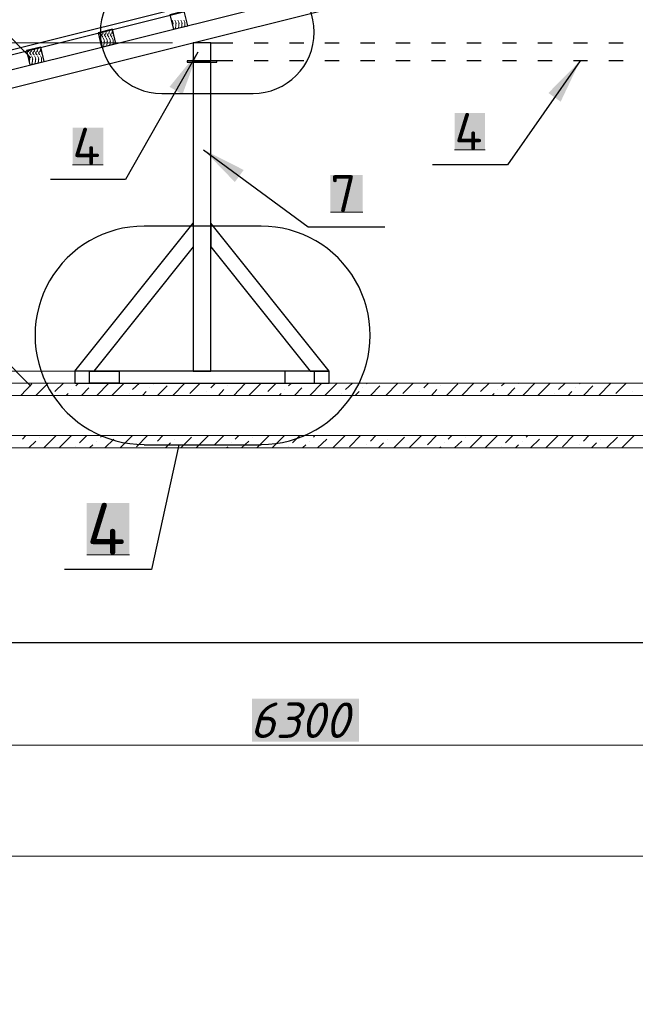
# Model space of a CAD drawing. Header units: millimetres. Extents: x 363306 to 7757304, y 1022887 to 1207196.
# Tile 706 of 1056: x 2405007 to 2409172, y 1076701 to 1083359. Entities that reach past the tile are written whole.
import ezdxf

# ---------------------------------------------------------------- set-up
doc = ezdxf.new("R2010")
doc.units = ezdxf.units.MM
for name, color, linetype in [('0 @ 100', 7, 'Continuous'), ('PDF12_0', 7, 'Continuous'), ('PDF12_kcd_tx', 7, 'Continuous'), ('PDF12_Text', 7, 'Continuous')]:
    doc.layers.add(name, color=color, linetype=linetype)
doc.layers.add('PDF12_.', color=7, linetype='Continuous', true_color=0xcc6827)
doc.layers.add('PDF12_A3 pdf uchun', color=7, linetype='Continuous', true_color=0x636466)
doc.styles.add('PDF ISOCPEUR', font='isocpeur.TTF')
doc.styles.add('PDF ISOCPEUR Italic', font='isocpeui.ttf')
doc.styles.add('ViTEXT', font='isocpeur.TTF')
doc.styles.add('ГОСТ 2.304', font='isocpeui.ttf')

msp = doc.modelspace()

# ---------------------------------------------------------------- linework, layer by layer
at = {"layer": 'PDF12_.', "lineweight": 9}
for points in [[(2406037.959, 1083355.654), (2406044.117, 1083341.799), (2406045.656, 1083331.023)], [(2406042.577, 1083309.471), (2406044.117, 1083315.629), (2406044.117, 1083334.102)], [(2406057.971, 1083355.654), (2406064.129, 1083341.799), (2406065.668, 1083331.023)], [(2406057.971, 1083297.156), (2406062.59, 1083304.853)], [(2406061.05, 1083304.853), (2406064.129, 1083315.629), (2406064.129, 1083334.102)], [(2406077.984, 1083355.654), (2406084.141, 1083341.799), (2406085.681, 1083331.023)], [(2406081.063, 1083304.853), (2406084.141, 1083315.629), (2406084.141, 1083334.102)], [(2406081.063, 1083301.774), (2406082.602, 1083304.853)], [(2406097.996, 1083355.654), (2406104.154, 1083341.799), (2406105.693, 1083331.023)], [(2406102.614, 1083307.932), (2406104.154, 1083315.629), (2406104.154, 1083334.102)], [(2406118.009, 1083355.654), (2406124.166, 1083341.799), (2406125.706, 1083331.023)], [(2406122.627, 1083312.55), (2406124.166, 1083315.629), (2406124.166, 1083334.102)], [(2405540.727, 1083255.591), (2405546.884, 1083263.288)], [(2405542.266, 1083252.513), (2405548.424, 1083244.815)], [(2405545.345, 1083246.355), (2405549.963, 1083240.197)], [(2405549.963, 1083269.446), (2405553.042, 1083274.064)], [(2405549.963, 1083263.288), (2405553.042, 1083269.446)], [(2405553.042, 1083235.579), (2405559.2, 1083220.185), (2405560.739, 1083210.948)], [(2405559.2, 1083254.052), (2405566.897, 1083263.288)], [(2405560.739, 1083254.052), (2405568.436, 1083244.815)], [(2405565.357, 1083246.355), (2405569.976, 1083240.197)], [(2405569.976, 1083269.446), (2405574.594, 1083278.683)], [(2405569.976, 1083263.288), (2405573.054, 1083269.446)], [(2405573.054, 1083235.579), (2405579.212, 1083220.185), (2405580.751, 1083210.948)], [(2405579.212, 1083254.052), (2405586.909, 1083263.288)], [(2405580.751, 1083254.052), (2405588.449, 1083244.815)], [(2405585.37, 1083246.355), (2405589.988, 1083240.197)], [(2405589.988, 1083269.446), (2405596.146, 1083283.301)], [(2405589.988, 1083263.288), (2405593.067, 1083269.446)], [(2405593.067, 1083235.579), (2405599.225, 1083220.185), (2405600.764, 1083210.948)], [(2405596.146, 1083284.84), (2405596.146, 1083284.84)], [(2405599.225, 1083254.052), (2405606.922, 1083263.288)], [(2405600.764, 1083254.052), (2405608.461, 1083244.815)], [(2405605.382, 1083246.355), (2405610, 1083240.197)], [(2405610, 1083269.446), (2405616.158, 1083283.301)], [(2405610, 1083263.288), (2405613.079, 1083269.446)], [(2405613.079, 1083235.579), (2405619.237, 1083220.185), (2405620.776, 1083210.948)], [(2405616.158, 1083284.84), (2405617.698, 1083289.459)], [(2405619.237, 1083254.052), (2405626.934, 1083263.288)], [(2405620.776, 1083254.052), (2405628.473, 1083244.815)], [(2405625.395, 1083246.355), (2405630.013, 1083240.197)], [(2405630.013, 1083269.446), (2405636.171, 1083283.301)], [(2405630.013, 1083263.288), (2405633.092, 1083269.446)], [(2405633.092, 1083235.579), (2405639.249, 1083220.185), (2405640.789, 1083210.948)], [(2405636.171, 1083284.84), (2405636.171, 1083284.84)], [(2405645.407, 1083246.355), (2405639.249, 1083254.052), (2405642.328, 1083258.67)], [(2405645.407, 1083246.355), (2405645.407, 1083246.355)], [(2405105.071, 1083147.832), (2405111.229, 1083163.226)], [(2405111.229, 1083163.226), (2405111.229, 1083163.226)], [(2405125.084, 1083147.832), (2405131.241, 1083163.226), (2405132.781, 1083169.384)], [(2405145.096, 1083147.832), (2405151.254, 1083163.226), (2405151.254, 1083164.766)], [(2405557.66, 1083189.396), (2405557.66, 1083194.015)], [(2405559.2, 1083195.554), (2405559.2, 1083212.488)], [(2405573.054, 1083175.542), (2405576.133, 1083183.239)], [(2405576.133, 1083184.778), (2405577.673, 1083194.015)], [(2405579.212, 1083195.554), (2405579.212, 1083212.488)], [(2405596.146, 1083184.778), (2405597.685, 1083194.015)], [(2405596.146, 1083181.699), (2405596.146, 1083183.239)], [(2405599.225, 1083195.554), (2405599.225, 1083212.488)], [(2405616.158, 1083186.318), (2405617.698, 1083194.015)], [(2405619.237, 1083195.554), (2405619.237, 1083212.488)], [(2405637.71, 1083192.475), (2405637.71, 1083194.015)], [(2405639.249, 1083195.554), (2405639.249, 1083212.488)], [(2405055.81, 1083133.977), (2405061.967, 1083143.214)], [(2405055.81, 1083130.898), (2405061.967, 1083123.201)], [(2405060.428, 1083126.28), (2405065.046, 1083120.123)], [(2405065.046, 1083147.832), (2405068.125, 1083152.45)], [(2405065.046, 1083141.674), (2405068.125, 1083147.832)], [(2405068.125, 1083113.965), (2405074.283, 1083100.11), (2405075.822, 1083089.334)], [(2405074.283, 1083132.438), (2405081.98, 1083143.214)], [(2405074.283, 1083133.977), (2405081.98, 1083123.201)], [(2405080.44, 1083126.28), (2405085.059, 1083120.123)], [(2405085.059, 1083147.832), (2405089.677, 1083158.608)], [(2405085.059, 1083141.674), (2405088.137, 1083147.832)], [(2405088.137, 1083113.965), (2405094.295, 1083100.11), (2405095.835, 1083089.334)], [(2405094.295, 1083132.438), (2405101.992, 1083143.214)], [(2405094.295, 1083133.977), (2405101.992, 1083123.201)], [(2405100.453, 1083126.28), (2405105.071, 1083120.123)], [(2405105.071, 1083141.674), (2405108.15, 1083147.832)], [(2405108.15, 1083113.965), (2405114.308, 1083100.11), (2405115.847, 1083089.334)], [(2405114.308, 1083132.438), (2405122.005, 1083143.214)], [(2405114.308, 1083133.977), (2405122.005, 1083123.201)], [(2405120.465, 1083126.28), (2405125.084, 1083120.123)], [(2405125.084, 1083141.674), (2405128.162, 1083147.832)], [(2405128.162, 1083113.965), (2405134.32, 1083100.11), (2405135.859, 1083089.334)], [(2405134.32, 1083132.438), (2405142.017, 1083143.214)], [(2405134.32, 1083133.977), (2405142.017, 1083123.201)], [(2405140.478, 1083126.28), (2405143.557, 1083120.123)], [(2405145.096, 1083141.674), (2405148.175, 1083147.832)], [(2405148.175, 1083113.965), (2405154.332, 1083100.11), (2405155.872, 1083089.334)], [(2405154.332, 1083132.438), (2405157.411, 1083137.056)], [(2405154.332, 1083133.977), (2405160.49, 1083126.28), (2405160.49, 1083124.741)], [(2405072.743, 1083067.782), (2405072.743, 1083073.94)], [(2405074.283, 1083073.94), (2405074.283, 1083092.413)], [(2405088.137, 1083055.467), (2405091.216, 1083063.164), (2405092.756, 1083073.94)], [(2405094.295, 1083073.94), (2405094.295, 1083092.413)], [(2405111.229, 1083060.085), (2405111.229, 1083063.164), (2405112.768, 1083073.94)], [(2405114.308, 1083073.94), (2405114.308, 1083092.413)], [(2405131.241, 1083066.243), (2405132.781, 1083073.94)], [(2405134.32, 1083073.94), (2405134.32, 1083092.413)], [(2405152.793, 1083070.861), (2405152.793, 1083073.94)], [(2405154.332, 1083073.94), (2405154.332, 1083092.413)]]:
    msp.add_lwpolyline(points, dxfattribs=at)
at = {"layer": 'PDF12_0', "lineweight": 0}
for points in [[(2405083.519, 1083101.649), (2404883.395, 1083301.774)], [(2404883.395, 1081081.932), (2405083.519, 1080881.808)], [(2405117.386, 1080818.691), (2405200.515, 1080901.82)], [(2405245.158, 1080844.862), (2405303.656, 1080901.82)], [(2405386.785, 1080883.347), (2405405.258, 1080901.82)], [(2405528.411, 1080818.691), (2405611.54, 1080901.82)], [(2405631.552, 1080818.691), (2405714.681, 1080901.82)], [(2405771.639, 1080857.177), (2405817.822, 1080901.82)], [(2405913.266, 1080895.662), (2405920.963, 1080901.82)], [(2406042.577, 1080818.691), (2406125.706, 1080901.82)], [(2406158.034, 1080831.007), (2406228.847, 1080901.82)], [(2406299.66, 1080869.492), (2406331.988, 1080901.82)], [(2406558.282, 1080818.691), (2406641.411, 1080901.82)], [(2406686.054, 1080844.862), (2406743.013, 1080901.82)], [(2406826.141, 1080883.347), (2406846.154, 1080901.82)], [(2406969.307, 1080818.691), (2407052.436, 1080901.82)], [(2407072.448, 1080818.691), (2407155.577, 1080901.82)], [(2407212.535, 1080857.177), (2407258.718, 1080901.82)], [(2407354.162, 1080895.662), (2407360.32, 1080901.82)], [(2407483.473, 1080818.691), (2407566.602, 1080901.82)], [(2407598.93, 1080831.007), (2407669.743, 1080901.82)], [(2407740.556, 1080869.492), (2407772.884, 1080901.82)], [(2407997.639, 1080818.691), (2408080.768, 1080901.82)], [(2408125.411, 1080844.862), (2408183.909, 1080901.82)], [(2408267.037, 1080883.347), (2408287.05, 1080901.82)], [(2408410.203, 1080818.691), (2408493.332, 1080901.82)], [(2408513.344, 1080818.691), (2408596.473, 1080901.82)], [(2408653.431, 1080857.177), (2408698.075, 1080901.82)], [(2408795.058, 1080895.662), (2408801.216, 1080901.82)], [(2408924.369, 1080818.691), (2409007.498, 1080901.82)], [(2409039.826, 1080831.007), (2409110.639, 1080901.82)], [(2405014.245, 1080818.691), (2405089.677, 1080895.662)], [(2405322.129, 1080818.691), (2405334.444, 1080831.007)], [(2405360.615, 1080857.177), (2405360.615, 1080857.177)], [(2405425.27, 1080818.691), (2405476.071, 1080869.492)], [(2405502.241, 1080895.662), (2405502.241, 1080895.662)], [(2405747.009, 1080831.007), (2405747.009, 1080831.007)], [(2405837.834, 1080818.691), (2405862.465, 1080844.862)], [(2405888.635, 1080869.492), (2405888.635, 1080869.492)], [(2405939.436, 1080818.691), (2406004.092, 1080883.347)], [(2406273.49, 1080844.862), (2406273.49, 1080844.862)], [(2406352, 1080818.691), (2406388.946, 1080857.177)], [(2406415.116, 1080883.347), (2406415.116, 1080883.347)], [(2406455.141, 1080818.691), (2406530.573, 1080895.662)], [(2406763.025, 1080818.691), (2406775.34, 1080831.007)], [(2406801.511, 1080857.177), (2406801.511, 1080857.177)], [(2406866.166, 1080818.691), (2406916.967, 1080869.492)], [(2406943.137, 1080895.662), (2406943.137, 1080895.662)], [(2407186.365, 1080831.007), (2407186.365, 1080831.007)], [(2407277.191, 1080818.691), (2407303.361, 1080844.862)], [(2407327.992, 1080869.492), (2407327.992, 1080869.492)], [(2407380.332, 1080818.691), (2407443.448, 1080883.347)], [(2407714.386, 1080844.862), (2407714.386, 1080844.862)], [(2407792.896, 1080818.691), (2407829.842, 1080857.177)], [(2407856.012, 1080883.347), (2407856.012, 1080883.347)], [(2407894.498, 1080818.691), (2407971.469, 1080895.662)], [(2408203.921, 1080818.691), (2408216.236, 1080831.007)], [(2408242.407, 1080857.177), (2408242.407, 1080857.177)], [(2408307.062, 1080818.691), (2408357.863, 1080869.492)], [(2408382.494, 1080895.662), (2408382.494, 1080895.662)], [(2408627.261, 1080831.007), (2408627.261, 1080831.007)], [(2408718.087, 1080818.691), (2408742.718, 1080844.862)], [(2408768.888, 1080869.492), (2408768.888, 1080869.492)], [(2408821.228, 1080818.691), (2408884.344, 1080883.347)], [(2409155.282, 1080844.862), (2409155.282, 1080844.862)], [(2400791.62, 1080818.691), (2413140.837, 1080818.691)], [(2400791.62, 1080546.214), (2413140.837, 1080546.214)], [(2405026.561, 1080523.123), (2405049.652, 1080546.214)], [(2405068.125, 1080463.086), (2405115.847, 1080509.268)], [(2405142.017, 1080535.438), (2405142.017, 1080535.438)], [(2405171.266, 1080463.086), (2405254.395, 1080546.214)], [(2405274.407, 1080463.086), (2405357.536, 1080546.214)], [(2405411.415, 1080496.953), (2405460.677, 1080546.214)], [(2405528.411, 1080509.268), (2405528.411, 1080509.268)], [(2405553.042, 1080535.438), (2405563.818, 1080546.214)], [(2405583.83, 1080463.086), (2405643.868, 1080523.123)], [(2405686.971, 1080463.086), (2405770.1, 1080546.214)], [(2405797.81, 1080470.783), (2405871.702, 1080546.214)], [(2405939.436, 1080509.268), (2405974.843, 1080546.214)], [(2406054.892, 1080523.123), (2406054.892, 1080523.123)], [(2406097.996, 1080463.086), (2406170.349, 1080535.438)], [(2406201.137, 1080463.086), (2406284.266, 1080546.214)], [(2406325.83, 1080484.638), (2406387.407, 1080546.214)], [(2406465.917, 1080523.123), (2406489.009, 1080546.214)], [(2406509.021, 1080463.086), (2406556.743, 1080509.268)], [(2406582.913, 1080535.438), (2406582.913, 1080535.438)], [(2406612.162, 1080463.086), (2406695.291, 1080546.214)], [(2406715.303, 1080463.086), (2406798.432, 1080546.214)], [(2406852.311, 1080496.953), (2406901.573, 1080546.214)], [(2406967.768, 1080509.268), (2406967.768, 1080509.268)], [(2406993.938, 1080535.438), (2407004.714, 1080546.214)], [(2407023.187, 1080463.086), (2407084.764, 1080523.123)], [(2407126.328, 1080463.086), (2407209.457, 1080546.214)], [(2407238.706, 1080470.783), (2407312.598, 1080546.214)], [(2407380.332, 1080509.268), (2407415.739, 1080546.214)], [(2407495.788, 1080523.123), (2407495.788, 1080523.123)], [(2407538.892, 1080463.086), (2407611.245, 1080535.438)], [(2407642.033, 1080463.086), (2407725.162, 1080546.214)], [(2407765.187, 1080484.638), (2407826.764, 1080546.214)], [(2407906.813, 1080523.123), (2407929.905, 1080546.214)], [(2407949.917, 1080463.086), (2407997.639, 1080509.268)], [(2408022.27, 1080535.438), (2408022.27, 1080535.438)], [(2408053.058, 1080463.086), (2408136.187, 1080546.214)], [(2408156.199, 1080463.086), (2408239.328, 1080546.214)], [(2408293.207, 1080496.953), (2408342.469, 1080546.214)], [(2408408.664, 1080509.268), (2408408.664, 1080509.268)], [(2408434.834, 1080535.438), (2408444.07, 1080546.214)], [(2408464.083, 1080463.086), (2408524.12, 1080523.123)], [(2408567.224, 1080463.086), (2408650.353, 1080546.214)], [(2408679.602, 1080470.783), (2408753.494, 1080546.214)], [(2408821.228, 1080509.268), (2408856.635, 1080546.214)], [(2408936.684, 1080523.123), (2408936.684, 1080523.123)], [(2408978.249, 1080463.086), (2409052.141, 1080535.438)], [(2409081.39, 1080463.086), (2409164.518, 1080546.214)], [(2405386.785, 1080470.783), (2405386.785, 1080470.783)], [(2405480.689, 1080463.086), (2405502.241, 1080484.638)], [(2405913.266, 1080484.638), (2405913.266, 1080484.638)], [(2405994.855, 1080463.086), (2406028.722, 1080496.953)], [(2406405.88, 1080463.086), (2406415.116, 1080470.783)], [(2406441.287, 1080496.953), (2406441.287, 1080496.953)], [(2406826.141, 1080470.783), (2406826.141, 1080470.783)], [(2406921.585, 1080463.086), (2406943.137, 1080484.638)], [(2407354.162, 1080484.638), (2407354.162, 1080484.638)], [(2407435.751, 1080463.086), (2407469.618, 1080496.953)], [(2407846.776, 1080463.086), (2407856.012, 1080470.783)], [(2407882.183, 1080496.953), (2407882.183, 1080496.953)], [(2408267.037, 1080470.783), (2408267.037, 1080470.783)], [(2408360.942, 1080463.086), (2408382.494, 1080484.638)], [(2408795.058, 1080484.638), (2408795.058, 1080484.638)], [(2408876.647, 1080463.086), (2408910.514, 1080496.953)]]:
    msp.add_lwpolyline(points, dxfattribs=at)
at = {"layer": 'PDF12_0', "lineweight": 25}
for points in [[(2406213.453, 1083140.135), (2405722.378, 1082278.06), (2405215.909, 1082278.06)], [(2408798.137, 1083080.098), (2408307.062, 1082378.123), (2407799.054, 1082378.123)], [(2405968.685, 1082859.961), (2406585.992, 1082859.961)], [(2406250.399, 1082479.724), (2406958.531, 1081957.861), (2407477.315, 1081957.861)], [(2406641.411, 1081962.48), (2405850.15, 1081962.48)], [(2406084.141, 1080484.638), (2405899.411, 1079641.036), (2405309.814, 1079641.036)], [(2405850.15, 1080484.638), (2406641.411, 1080484.638)], [(2400091.184, 1079148.422), (2400240.508, 1079148.422), (2416116.534, 1079148.422), (2416178.111, 1079397.808), (2416302.803, 1078899.036), (2416365.92, 1079148.422), (2432240.406, 1079148.422), (2432391.269, 1079148.422)]]:
    msp.add_lwpolyline(points, dxfattribs=at)
at = {"layer": 'PDF12_0', "color": 7, "lineweight": 0, "true_color": 0xffffff}
for points in [[(2407949.917, 1082478.185), (2408156.199, 1082478.185)], [(2405365.233, 1082378.123), (2405573.054, 1082378.123)], [(2407109.394, 1082057.924), (2407327.992, 1082057.924)], [(2405460.677, 1079741.098), (2405750.088, 1079741.098)]]:
    msp.add_lwpolyline(points, dxfattribs=at)
at = {"layer": 'PDF12_0', "lineweight": 0}
msp.add_lwpolyline([(2431690.834, 1080901.82), (2400791.62, 1080901.82), (2400791.62, 1080463.086), (2431690.834, 1080463.086)], close=True, dxfattribs=at)
at = {"layer": 'PDF12_0', "lineweight": 25}
for centre, radius, start, end in [((2405967.915, 1083274.834), 414.873, 90, 270), ((2406585.222, 1083274.834), 414.873, 270, 90), ((2405849.38, 1081224.328), 738.151, 89.9999966, 270.0000034), ((2406640.641, 1081224.328), 738.151, 269.9999966, 90.0000034)]:
    msp.add_arc(centre, radius, start, end, dxfattribs=at)
at = {"layer": 'PDF12_0', "transparency": 33554559}
for points in [[(2406213.453, 1083140.135), (2406108.772, 1082853.803), (2406021.025, 1082904.604)], [(2408798.137, 1083080.098), (2408667.286, 1082804.542), (2408584.158, 1082863.04)], [(2406250.399, 1082479.724), (2406522.876, 1082342.716), (2406462.838, 1082261.127)]]:
    msp.add_solid(points, dxfattribs=at)
at = {"layer": 'PDF12_0', "color": 7, "true_color": 0xffffff, "transparency": 33554559}
for points in [[(2407949.917, 1082727.571), (2408156.199, 1082727.571), (2407949.917, 1082478.185)], [(2408156.199, 1082727.571), (2407949.917, 1082478.185), (2408156.199, 1082478.185)], [(2405365.233, 1082629.048), (2405573.054, 1082629.048), (2405365.233, 1082378.123)], [(2405573.054, 1082629.048), (2405365.233, 1082378.123), (2405573.054, 1082378.123)], [(2407109.394, 1082308.849), (2407327.992, 1082308.849), (2407109.394, 1082057.924)], [(2407327.992, 1082308.849), (2407109.394, 1082057.924), (2407327.992, 1082057.924)], [(2405460.677, 1080090.546), (2405750.088, 1080090.546), (2405460.677, 1079741.098)], [(2405750.088, 1080090.546), (2405460.677, 1079741.098), (2405750.088, 1079741.098)]]:
    msp.add_solid(points, dxfattribs=at)
at = {"layer": 'PDF12_A3 pdf uchun', "color": 244, "lineweight": 30, "true_color": 0x991a1e}
for points in [[(2416241.227, 1085969.587), (2398979.724, 1081665.372), (2398979.724, 1081634.583), (2416241.227, 1085938.798), (2433502.73, 1081634.583), (2433502.73, 1081665.372)], [(2405480.689, 1080981.87), (2405680.814, 1080981.87), (2405680.814, 1080901.82), (2405480.689, 1080901.82)], [(2407001.635, 1080981.87), (2406801.511, 1080981.87), (2406801.511, 1080901.82), (2407001.635, 1080901.82)]]:
    msp.add_lwpolyline(points, close=True, dxfattribs=at)
at = {"layer": 'PDF12_A3 pdf uchun', "color": 177, "lineweight": 30, "true_color": 0x283188}
msp.add_lwpolyline([(2399033.603, 1081422.144), (2416241.227, 1085712.504), (2416241.227, 1085835.657), (2399004.354, 1081537.6)], dxfattribs=at)
at = {"layer": 'PDF12_A3 pdf uchun', "color": 32, "lineweight": 30, "true_color": 0xcc6827}
for points in [[(2406022.565, 1083391.06), (2406047.195, 1083294.077), (2406144.179, 1083317.168), (2406119.548, 1083415.691)], [(2405537.648, 1083269.446), (2405560.739, 1083172.463), (2405657.722, 1083197.093), (2405634.631, 1083294.077)], [(2405052.731, 1083149.371), (2405075.822, 1083052.388), (2405172.806, 1083075.479), (2405149.714, 1083172.463)]]:
    msp.add_lwpolyline(points, close=True, dxfattribs=at)
at = {"layer": 'PDF12_A3 pdf uchun', "color": 7, "lineweight": 30}
for points in [[(2406301.199, 1083201.712), (2406181.125, 1083201.712), (2406181.125, 1083081.637), (2406301.199, 1083081.637)], [(2406301.199, 1083072.401), (2406181.125, 1083072.401), (2406181.125, 1080981.87), (2406301.199, 1080981.87)], [(2405380.627, 1080981.87), (2406181.125, 1081982.492), (2406181.125, 1081822.392), (2405508.399, 1080981.87)], [(2407101.697, 1080981.87), (2406301.199, 1081982.492), (2406301.199, 1081822.392), (2406972.386, 1080981.87)], [(2407101.697, 1080981.87), (2405380.627, 1080981.87), (2405380.627, 1080901.82), (2407101.697, 1080901.82)]]:
    msp.add_lwpolyline(points, close=True, dxfattribs=at)
at = {"layer": 'PDF12_A3 pdf uchun', "lineweight": 30}
for points in [[(2406448.984, 1083081.637), (2406301.199, 1083081.637), (2406301.199, 1083201.712), (2406448.984, 1083201.712)], [(2406593.689, 1083201.712), (2406689.133, 1083201.712)], [(2406832.299, 1083201.712), (2406929.282, 1083201.712)], [(2407072.448, 1083201.712), (2407169.432, 1083201.712)], [(2407312.598, 1083201.712), (2407409.581, 1083201.712)], [(2407552.747, 1083201.712), (2407648.191, 1083201.712)], [(2407792.896, 1083201.712), (2407888.34, 1083201.712)], [(2408033.046, 1083201.712), (2408128.49, 1083201.712)], [(2408273.195, 1083201.712), (2408368.639, 1083201.712)], [(2408513.344, 1083201.712), (2408608.788, 1083201.712)], [(2408753.494, 1083201.712), (2408848.938, 1083201.712)], [(2408993.643, 1083201.712), (2409089.087, 1083201.712)], [(2406689.133, 1083081.637), (2406593.689, 1083081.637)], [(2406929.282, 1083081.637), (2406832.299, 1083081.637)], [(2407169.432, 1083081.637), (2407072.448, 1083081.637)], [(2407409.581, 1083081.637), (2407312.598, 1083081.637)], [(2407648.191, 1083081.637), (2407552.747, 1083081.637)], [(2407888.34, 1083081.637), (2407792.896, 1083081.637)], [(2408128.49, 1083081.637), (2408033.046, 1083081.637)], [(2408368.639, 1083081.637), (2408273.195, 1083081.637)], [(2408608.788, 1083081.637), (2408513.344, 1083081.637)], [(2408848.938, 1083081.637), (2408753.494, 1083081.637)], [(2409089.087, 1083081.637), (2408993.643, 1083081.637)]]:
    msp.add_lwpolyline(points, dxfattribs=at)
at = {"layer": 'PDF12_A3 pdf uchun', "color": 5, "lineweight": 30}
msp.add_lwpolyline([(2406341.224, 1083081.637), (2406141.1, 1083081.637), (2406141.1, 1083072.401), (2406341.224, 1083072.401)], close=True, dxfattribs=at)
at = {"layer": 'PDF12_kcd_tx', "lineweight": 0}
for points in [[(2406041.038, 1083201.712), (2404783.333, 1083201.712)], [(2406041.038, 1080981.87), (2404783.333, 1080981.87)], [(2400440.632, 1078452.605), (2413441.024, 1078452.605)], [(2432040.282, 1077702.908), (2400440.632, 1077702.908)]]:
    msp.add_lwpolyline(points, dxfattribs=at)
at = {"layer": 'PDF12_kcd_tx', "color": 7, "true_color": 0xffffff, "transparency": 33554559}
for points in [[(2406579.834, 1078766.646), (2406579.834, 1078477.235), (2407301.822, 1078766.646)], [(2406579.834, 1078477.235), (2407301.822, 1078766.646), (2407301.822, 1078477.235)]]:
    msp.add_solid(points, dxfattribs=at)

# ---------------------------------------------------------------- texts
at = {"color": 7, "linetype": 'Continuous', "lineweight": -3, "insert": (2337050.522, 1083049.577, 0), "char_height": 250, "width": 12330.66749, "attachment_point": 1, "style": 'ViTEXT'}
msp.add_mtext('{\\fISOCPEUR|b1|i1|c204|p34;\\C256;\\c0;       \\A1;\\H1.17391x;Состав кровли.\\A0;\\P\\pi-511.11,l511.11,t255.555;\\fISOCPEUR|b0|i1|c204|p34;\\H0.92593x;1.^I Металлические профилированные листы с полимерными покрытиями с обеих сторон по деревянным конструкциям (РСТУз 24045-94) Н35-1000-0,50 мм.\\fISOCPEUR|b1|i1|c204|p34;\\P\\pi0,l0,tz;\\fISOCPEUR|b0|i1|c204|p34;2. Цемента песчаное стяжка, толщиной 50мм, (приложения 1, пункт 71, КМК 2.01.04-2018), aрмированная сетка Ø3 АСК ( АБК ) шаг 150 х 150 мм. с устройством дефор. швов с шаг 6,0 х 6,0 м (с заполнением д.ш. герметиком).\\P3. Гидроизоляционная мембрана из профиллированная полиэтиленовая рулонная толщиной 0,45мм -1 слоя.\\P4. Утеплитель - минераловатные плиты рулонные TC 040, толщиной 100мм.\\P5. Полиэтиленовая пленка, толщиной 2 мм.\\P6. Сборная железобетонная плита покрытия - 220 мм}', dxfattribs=at)
at = {"layer": '0 @ 100', "color": 7, "insert": (761996.908, 1075986.433), "char_height": 318.940213, "width": 19697.5359, "attachment_point": 4, "style": 'ГОСТ 2.304'}
msp.add_mtext('\\pi5457.36288;{\\fISOCPEUR|b1|i1|c204|p34;Характеристика участка строительства:\\P\\pi0;\\P}Расчетная зимняя температура воздух 15 °С.\\PСкоростной напор ветра   - 38кг/м2.\\PВес снегового покрова    - 50кг/м2.\\PКлассификация зданий по функциональной пожарной опасности - Ф 4.1 \\PКоэффициент надежности по назначению - 0.95\\P\\P^IПроектом разработано подъёмник для мало мобильных граждан населения грузоподъемностью 250 кг. скоростью 0,25 см/с. Двери шахт подъёмника противопожарные с пределом огнестойкости El 30. Подъёмники оборудованы кабинами габаритами 1500х1500 мм, ширина дверей кабины обеспечивает проезд инвалидной коляски. Для экстренных случаев подъёмник оснащен дополнительным аккумулятором и механическим спуском для безопасного спуска пассажира в нулевую отметку. Так же в дверях подъёмника установлены замки датчики которые открываются с ключевыми картами, чтобы открыть двери подъёмника.\\P^IС внешней и внутренней стороны наружных стен предусмотрено обшивка из аквапанелей толщиной 12,5мм с утеплением из минераловатной ваты на кварцевой основе, А =0,040 Вт/мС, толщиной 100мм. (по теплотехническому расчету). Наружная отделка из органическое стекло.\\P^IПодрядчик обязан предоставить заказчику сертификаты соответствия и пожарной безопасности на фасадную систему и все применяемые в данной системе материалы и изделия.\\PКонструкции, изделия и материалы применены по действующим стандартам, ТУ, сертификатам. На путях эвакуации используются отделочные материалы, соответствующие требованиям п. 5.25 ШНК 2.01.02-04.\\PОтделка стен с внутренней стороны окраска водоэмульсионными красками светлых тонов. Во внутренней и наружной отделке использованы современные отделочные материалы используемые на территории Республики Узбекистан.\\P^IКрыша - скатная из металлических профилированных листов с полимерными покрытиями с обеих сторон толщ.0,55мм по металлическим конструкциям.\\P^IПо периметру наружных стен устраивается бетонная отмостка. Бетон кл.В 7,5 шириной 1000 мм, толщиной 50 мм по гравийному основанию толщиной 100 мм -150 мм.\\P^IВсе строительно-монтажные работы вести согласно указаний соответствующих строительных норм и проекта производства работ (П.П.Р.) на основании ШНК 3.01.01 - 03 и КМК 3.01.02 - 00.', dxfattribs=at)
at = {"layer": 'PDF12_Text', "attachment_point": 7}
for s, insert, char_height, style in [('4', (2407949.917, 1082478.185), 250, 'PDF ISOCPEUR'), ('4', (2405365.233, 1082378.123), 250, 'PDF ISOCPEUR'), ('7', (2407109.394, 1082057.924), 250, 'PDF ISOCPEUR'), ('4', (2405460.677, 1079741.098), 349.999, 'PDF ISOCPEUR'), ('6300', (2406564.44, 1078501.866), 239.9991, 'PDF ISOCPEUR Italic')]:
    msp.add_mtext(s, dxfattribs=dict(at, insert=insert, char_height=char_height, style=style))

doc.saveas('drawing.dxf')
